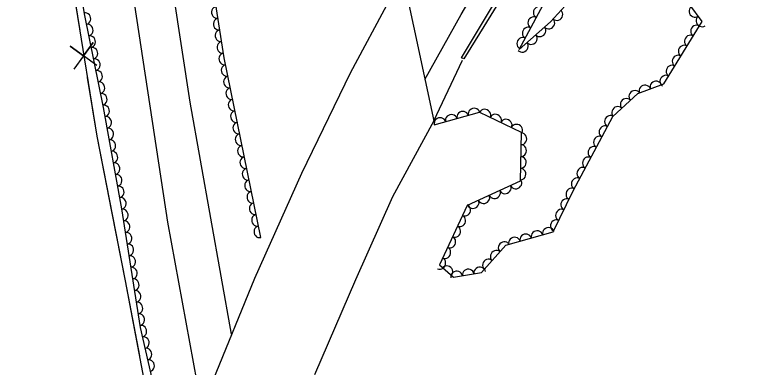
# Model space of a CAD drawing. Extents: x 1722896 to 1754269, y 648279 to 666297.
# Drawn here: x 1740584.4 to 1740836.7, y 649449 to 649568.8 of the extents above; entities that cross this region are included whole.
import ezdxf

# ---------------------------------------------------------------- set-up
doc = ezdxf.new("R2010")
doc.units = 0
for name, color, linetype in [('DESIGN - CENTERLINE - Proposed', 7, 'Continuous'), ('DESIGN - CENTERLINE - Proposed Text', 7, 'Continuous'), ('DESIGN - SCRATCH - User 1', 7, 'Continuous'), ('SURVEY - CENTERLINE - Preliminary Text', 7, 'Continuous'), ('SURVEY - VEGETATION - Features with Text', 7, 'Continuous')]:
    doc.layers.add(name, color=color, linetype=linetype)

msp = doc.modelspace()

# ---------------------------------------------------------------- linework, layer by layer
at = {"layer": 'DESIGN - CENTERLINE - Proposed'}
for points in [[(1740651.91, 649444.59), (1740666.04, 649479.28), (1740682.03, 649514.89), (1740698.63, 649549.03), (1740711.91, 649573.72), (1740716.78, 649580.34)], [(1740716.78, 649580.34), (1740726.96, 649532.73), (1740712.97, 649506.84), (1740700.31, 649478.68), (1740686.35, 649446.38)], [(1740726.96, 649532.73), (1740736.69, 649553.39)]]:
    msp.add_lwpolyline(points, dxfattribs=at)
at = {"layer": 'DESIGN - CENTERLINE - Proposed Text'}
for points in [[(1740584.39, 649724.39), (1740585.19, 649717.64), (1740589.16, 649679.79), (1740596.47, 649630.74), (1740602.81, 649586.55), (1740612.24, 649527.47), (1740621.91, 649478.29), (1740629.32, 649439.37)], [(1740599.03, 649612.87), (1740602.81, 649586.55), (1740606.5, 649563.43)], [(1740612.34, 649551.6), (1740603.19, 649558.15), (1740607.77, 649554.83), (1740611.09, 649559.41), (1740604.44, 649550.34)], [(1740609.04, 649547.53), (1740612.24, 649527.47), (1740617.27, 649501.88)], [(1740617.27, 649501.88), (1740621.91, 649478.29), (1740626.77, 649452.79)]]:
    msp.add_lwpolyline(points, dxfattribs=at)
at = {"layer": 'DESIGN - SCRATCH - User 1'}
msp.add_lwpolyline([(1740961.38, 649826.23), (1740916.53, 649784.78), (1740881.44, 649748.8), (1740847.68, 649711.35), (1740818.98, 649676.1), (1740793.95, 649642.14), (1740770.69, 649608.14), (1740746.33, 649568.63), (1740737.17, 649553.83), (1740736.4, 649554.16), (1740746.97, 649571.77), (1740761.79, 649595.91), (1740778.35, 649621.22), (1740811.97, 649668.66), (1740830.14, 649692), (1740859.34, 649726), (1740885.15, 649754.12), (1740912.43, 649781.96), (1740951.05, 649818.48)], dxfattribs=at)
at = {"layer": 'SURVEY - CENTERLINE - Preliminary Text'}
for points in [[(1740723.94, 649546.84), (1740736.29, 649568.87), (1740753.07, 649597.44), (1740765.8, 649617.97), (1740784.76, 649645.4), (1740800.36, 649667.36), (1740820.29, 649693.38), (1740842.38, 649720.03), (1740869.53, 649750.18), (1740896.17, 649778.08), (1740923.31, 649803.65), (1740949.05, 649828.06)], [(1740617.13, 649727.62), (1740618.72, 649715), (1740626.72, 649655.61), (1740632.85, 649611.65), (1740643.94, 649539.12), (1740657.99, 649460.2)], [(1740603.95, 649726.14), (1740610.31, 649675.54), (1740618.16, 649617.69), (1740636.36, 649498.22), (1740646.27, 649443.87)]]:
    msp.add_lwpolyline(points, dxfattribs=at)
at = {"layer": 'SURVEY - VEGETATION - Features with Text'}
for points in [[(1740668.07, 649493.03), (1740655.66, 649554.11), (1740648.77, 649597.75), (1740641.64, 649629.92), (1740635.41, 649676.84), (1740628.79, 649728.64)], [(1740586.5, 649723.91), (1740591.52, 649684.65), (1740597.8, 649644.78), (1740601.21, 649609.49), (1740608.14, 649568.53), (1740614.48, 649537.23), (1740620.71, 649502.82), (1740627.08, 649462.41), (1740635.18, 649426.7), (1740638.91, 649410.01)], [(1740791.6, 649593.71), (1740766.68, 649566.38), (1740755.99, 649556.97), (1740774.04, 649590.7)], [(1740727.15, 649531.39), (1740742.55, 649535.63), (1740756.75, 649528.92), (1740756.37, 649512.18), (1740738.33, 649503.93), (1740728.88, 649483.78), (1740733.71, 649479.54), (1740743.19, 649481.19), (1740751.5, 649490.4), (1740767.57, 649495), (1740774.39, 649508.88), (1740787.85, 649534.16), (1740796.36, 649542.06), (1740805.24, 649545.27), (1740818.28, 649566.51), (1740805.71, 649583.68)]]:
    msp.add_lwpolyline(points, dxfattribs=at)
for centre, major_axis in [((1740653.22, 649569.59), (-0.31, 1.98)), ((1740762.79, 649569.69), (0.94, 1.76)), ((1740768.93, 649568.85), (-1.35, -1.48)), ((1740815.78, 649569.93), (-1.18, 1.61)), ((1740608.35, 649567.49), (0.4, -1.96)), ((1740653.84, 649565.64), (-0.31, 1.98)), ((1740760.91, 649566.16), (0.94, 1.76)), ((1740818.14, 649566.7), (-1.18, 1.61)), ((1740609.14, 649563.57), (0.4, -1.96)), ((1740759.02, 649562.63), (0.94, 1.76)), ((1740766.18, 649565.94), (-1.5, -1.32)), ((1740816.31, 649563.3), (1.05, 1.7)), ((1740654.46, 649561.69), (-0.31, 1.98)), ((1740763.18, 649563.3), (-1.5, -1.32)), ((1740609.94, 649559.65), (0.4, -1.96)), ((1740655.09, 649557.74), (-0.31, 1.98)), ((1740757.13, 649559.11), (0.94, 1.76)), ((1740760.18, 649560.66), (-1.5, -1.32)), ((1740814.21, 649559.89), (1.05, 1.7)), ((1740610.73, 649555.73), (0.4, -1.96)), ((1740757.17, 649558.02), (-1.5, -1.32)), ((1740812.12, 649556.48), (1.05, 1.7)), ((1740655.73, 649553.79), (-0.4, 1.96)), ((1740810.03, 649553.07), (1.05, 1.7)), ((1740611.53, 649551.81), (0.4, -1.96)), ((1740612.32, 649547.89), (0.4, -1.96)), ((1740656.52, 649549.87), (-0.4, 1.96)), ((1740807.94, 649549.66), (1.05, 1.7)), ((1740657.32, 649545.95), (-0.4, 1.96)), ((1740805.84, 649546.25), (1.05, 1.7)), ((1740613.11, 649543.97), (0.4, -1.96)), ((1740798.8, 649542.94), (1.88, 0.68)), ((1740802.56, 649544.3), (1.88, 0.68)), ((1740613.91, 649540.05), (0.4, -1.96)), ((1740658.12, 649542.03), (-0.4, 1.96)), ((1740795.33, 649541.1), (1.47, 1.36)), ((1740658.91, 649538.11), (-0.4, 1.96)), ((1740792.4, 649538.38), (1.47, 1.36)), ((1740614.68, 649536.12), (0.36, -1.97)), ((1740740.65, 649535.11), (1.93, 0.53)), ((1740789.47, 649535.66), (1.47, 1.36)), ((1740659.71, 649534.19), (-0.4, 1.96)), ((1740732.93, 649532.98), (1.93, 0.53)), ((1740736.79, 649534.04), (1.93, 0.53)), ((1740744.38, 649534.76), (1.81, -0.85)), ((1740748, 649533.05), (1.81, -0.85)), ((1740787.01, 649532.58), (0.94, 1.77)), ((1740615.39, 649532.19), (0.36, -1.97)), ((1740660.51, 649530.27), (-0.4, 1.96)), ((1740729.08, 649531.92), (1.93, 0.53)), ((1740751.62, 649531.35), (1.81, -0.85)), ((1740616.11, 649528.25), (0.36, -1.97)), ((1740755.23, 649529.64), (1.81, -0.85)), ((1740785.13, 649529.05), (0.94, 1.77)), ((1740661.3, 649526.35), (-0.4, 1.96)), ((1740756.7, 649526.6), (-0.05, -2)), ((1740783.25, 649525.52), (0.94, 1.77)), ((1740616.82, 649524.32), (0.36, -1.97)), ((1740662.1, 649522.43), (-0.4, 1.96)), ((1740756.61, 649522.6), (-0.05, -2)), ((1740617.53, 649520.38), (0.36, -1.97)), ((1740781.37, 649521.99), (0.94, 1.77)), ((1740662.9, 649518.51), (-0.4, 1.96)), ((1740756.52, 649518.61), (-0.05, -2)), ((1740779.49, 649518.46), (0.94, 1.77)), ((1740618.25, 649516.44), (0.36, -1.97)), ((1740777.61, 649514.93), (0.94, 1.77)), ((1740618.96, 649512.51), (0.36, -1.97)), ((1740663.69, 649514.59), (-0.4, 1.96)), ((1740756.42, 649514.61), (-0.05, -2)), ((1740664.49, 649510.67), (-0.4, 1.96)), ((1740754.94, 649511.53), (-1.82, -0.83)), ((1740775.73, 649511.39), (0.94, 1.77)), ((1740619.67, 649508.57), (0.36, -1.97)), ((1740751.3, 649509.86), (-1.82, -0.83)), ((1740773.88, 649507.85), (0.88, 1.8)), ((1740620.38, 649504.64), (0.36, -1.97)), ((1740665.29, 649506.75), (-0.4, 1.96)), ((1740744.02, 649506.54), (-1.82, -0.83)), ((1740747.66, 649508.2), (-1.82, -0.83)), ((1740666.08, 649502.83), (-0.4, 1.96)), ((1740740.39, 649504.87), (-1.82, -0.83)), ((1740772.12, 649504.26), (0.88, 1.8)), ((1740621.05, 649500.69), (0.31, -1.98)), ((1740737.59, 649502.36), (-0.85, -1.81)), ((1740770.35, 649500.67), (0.88, 1.8)), ((1740666.88, 649498.91), (-0.4, 1.96)), ((1740735.89, 649498.74), (-0.85, -1.81)), ((1740768.59, 649497.08), (0.88, 1.8)), ((1740621.67, 649496.74), (0.31, -1.98)), ((1740667.68, 649494.99), (-0.4, 1.96)), ((1740734.19, 649495.11), (-0.85, -1.81)), ((1740765.95, 649494.54), (1.92, 0.55)), ((1740622.29, 649492.79), (0.31, -1.98)), ((1740758.26, 649492.33), (1.92, 0.55)), ((1740762.1, 649493.44), (1.92, 0.55)), ((1740732.5, 649491.49), (-0.85, -1.81)), ((1740750.85, 649489.68), (1.34, 1.48)), ((1740754.41, 649491.23), (1.92, 0.55)), ((1740622.92, 649488.84), (0.31, -1.98)), ((1740730.8, 649487.87), (-0.85, -1.81)), ((1740623.54, 649484.89), (0.31, -1.98)), ((1740748.17, 649486.71), (1.34, 1.48)), ((1740729.1, 649484.25), (-0.85, -1.81)), ((1740745.49, 649483.74), (1.34, 1.48)), ((1740624.16, 649480.93), (0.31, -1.98)), ((1740731.49, 649481.48), (1.5, -1.32)), ((1740734.74, 649479.72), (1.97, 0.34)), ((1740738.68, 649480.41), (1.97, 0.34)), ((1740742.63, 649481.1), (1.97, 0.34)), ((1740624.78, 649476.98), (0.31, -1.98)), ((1740625.41, 649473.03), (0.31, -1.98)), ((1740626.03, 649469.08), (0.31, -1.98)), ((1740626.65, 649465.13), (0.31, -1.98)), ((1740627.36, 649461.19), (0.44, -1.95)), ((1740628.24, 649457.29), (0.44, -1.95)), ((1740629.12, 649453.39), (0.44, -1.95)), ((1740630.01, 649449.49), (0.44, -1.95))]:
    msp.add_ellipse(centre, major_axis=major_axis, ratio=0.940188, start_param=0, end_param=3.141593, dxfattribs=at)

doc.saveas('drawing.dxf')
